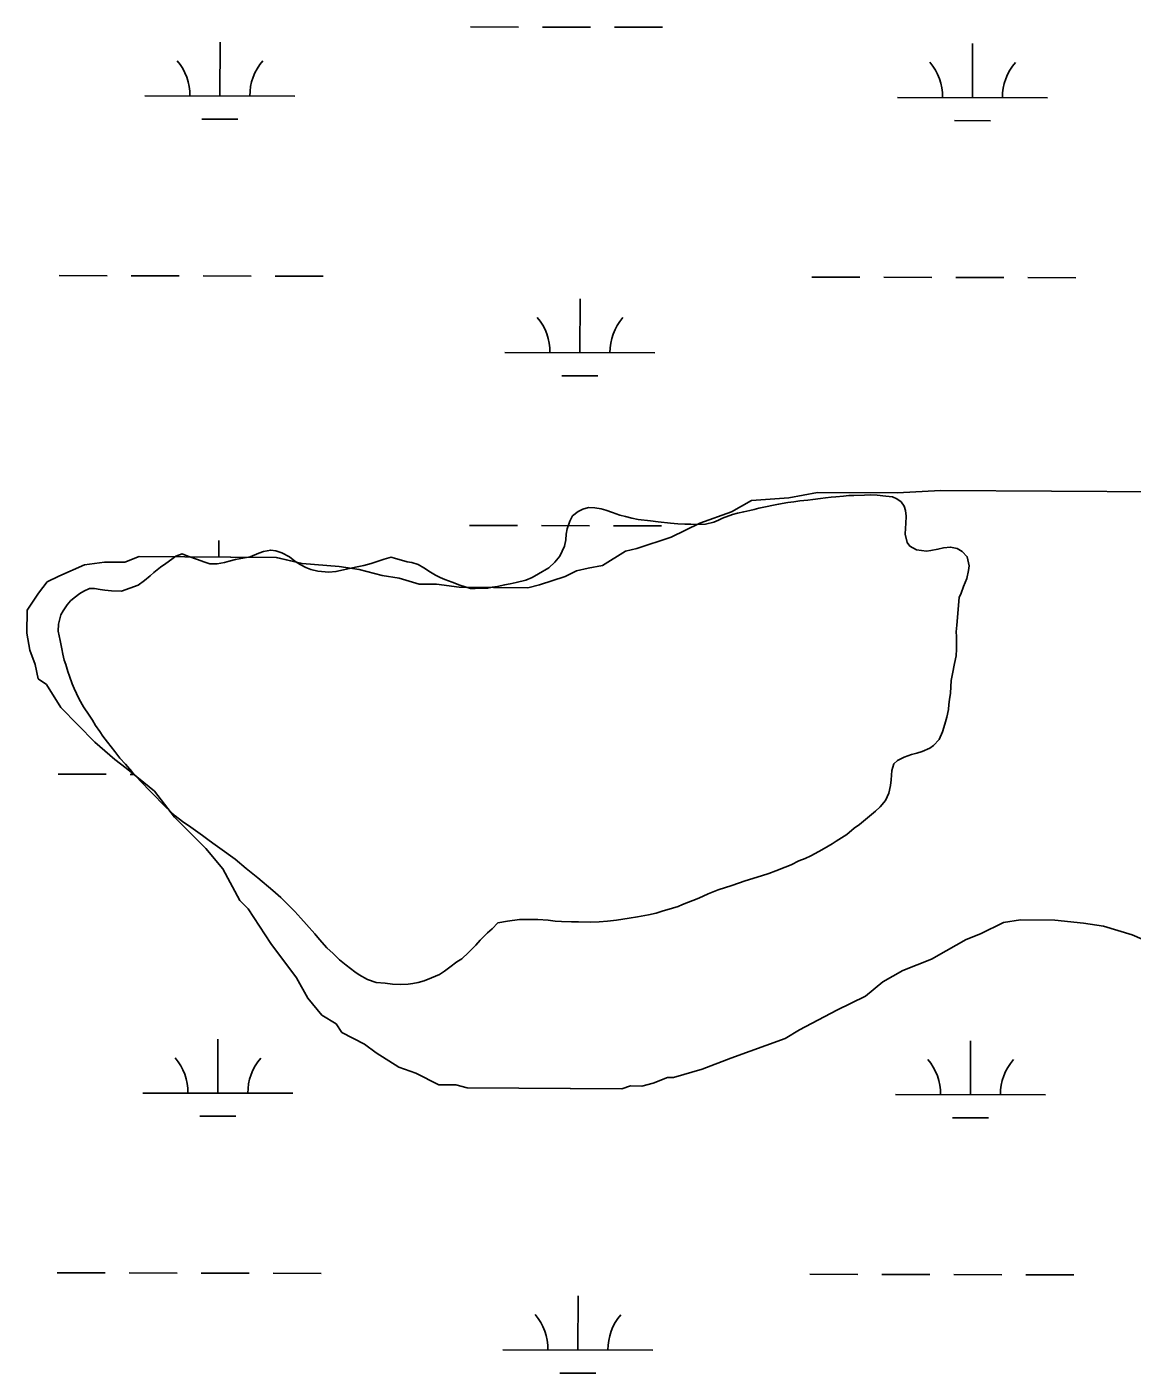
# Model space of a CAD drawing. Extents: x 3187622 to 3225504, y 800805 to 826213.
# Drawn here: x 3218014 to 3218751, y 822152 to 823050 of the extents above; entities that cross this region are included whole.
import ezdxf

# ---------------------------------------------------------------- set-up
doc = ezdxf.new("R2010")
doc.units = 0
for name, color, linetype in [('V-SITE-VEGE', 7, 'Continuous'), ('V-TOPO-SHOR', 7, 'Continuous'), ('V-WETL-SWMP', 7, 'Continuous')]:
    doc.layers.add(name, color=color, linetype=linetype)

msp = doc.modelspace()

# ---------------------------------------------------------------- linework, layer by layer
at = {"layer": 'V-SITE-VEGE'}
for p, q in [((3218522.03, 822735.84), (3218541.14, 822739.53)), ((3218541.14, 822739.53), (3218594.55, 822739.18)), ((3218594.55, 822739.18), (3218623.18, 822740.89)), ((3218623.18, 822740.89), (3218777.71, 822739.87)), ((3218483.81, 822726.56), (3218497.22, 822734.1)), ((3218497.22, 822734.1), (3218522.03, 822735.84)), ((3218462.77, 822719.07), (3218483.81, 822726.56)), ((3218443.64, 822709.66), (3218462.77, 822719.07)), ((3218420.69, 822702.18), (3218443.64, 822709.66)), ((3218079.13, 822693), (3218088.7, 822696.75)), ((3218088.7, 822696.75), (3218180.27, 822696.14)), ((3218180.27, 822696.14), (3218197.41, 822692.21)), ((3218397.72, 822690.88), (3218413.05, 822700.32)), ((3218413.05, 822700.32), (3218420.69, 822702.18)), ((3218035.19, 822683.75), (3218052.41, 822691.27)), ((3218052.41, 822691.27), (3218065.78, 822693.09)), ((3218065.78, 822693.09), (3218079.13, 822693)), ((3218197.41, 822692.21), (3218222.2, 822690.14)), ((3218222.2, 822690.14), (3218235.54, 822688.14)), ((3218235.54, 822688.14), (3218250.78, 822684.23)), ((3218372.87, 822683.41), (3218380.53, 822687.18)), ((3218380.53, 822687.18), (3218388.17, 822689.04)), ((3218388.17, 822689.04), (3218397.72, 822690.88)), ((3218021.76, 822672.39), (3218027.53, 822679.98)), ((3218027.53, 822679.98), (3218035.19, 822683.75)), ((3218250.78, 822684.23), (3218262.21, 822682.24)), ((3218262.21, 822682.24), (3218275.54, 822678.34)), ((3218275.54, 822678.34), (3218286.99, 822678.26)), ((3218286.99, 822678.26), (3218302.24, 822676.25)), ((3218302.24, 822676.25), (3218348.02, 822675.95)), ((3218348.02, 822675.95), (3218355.67, 822677.8)), ((3218355.67, 822677.8), (3218372.87, 822683.41)), ((3218014.05, 822661), (3218021.76, 822672.39)), ((3218013.95, 822645.74), (3218014.05, 822661)), ((3218015.78, 822634.28), (3218013.95, 822645.74)), ((3218019.54, 822624.71), (3218015.78, 822634.28)), ((3218021.38, 822615.16), (3218019.54, 822624.71)), ((3218027.08, 822611.31), (3218021.38, 822615.16)), ((3218036.51, 822595.98), (3218027.08, 822611.31)), ((3218059.25, 822572.94), (3218036.51, 822595.98)), ((3218072.53, 822561.4), (3218059.25, 822572.94)), ((3218080.13, 822555.63), (3218072.53, 822561.4)), ((3218099.1, 822540.24), (3218080.13, 822555.63)), ((3218112.34, 822522.98), (3218099.1, 822540.24)), ((3218133.19, 822501.86), (3218112.34, 822522.98)), ((3218144.55, 822488.43), (3218133.19, 822501.86)), ((3218155.85, 822467.36), (3218144.55, 822488.43)), ((3218161.54, 822461.6), (3218155.85, 822467.36)), ((3218176.65, 822438.61), (3218161.54, 822461.6)), ((3218665.14, 822452.53), (3218649.83, 822445)), ((3218676.6, 822454.37), (3218665.14, 822452.53)), ((3218699.49, 822454.21), (3218676.6, 822454.37)), ((3218718.56, 822452.18), (3218699.49, 822454.21)), ((3218731.9, 822450.18), (3218718.56, 822452.18)), ((3218649.83, 822445), (3218640.27, 822441.25)), ((3218750.94, 822444.33), (3218731.9, 822450.18)), ((3218193.67, 822415.6), (3218176.65, 822438.61)), ((3218626.86, 822433.71), (3218617.29, 822428.05)), ((3218640.27, 822441.25), (3218626.86, 822433.71)), ((3218617.29, 822428.05), (3218598.16, 822420.55)), ((3218201.21, 822402.2), (3218193.67, 822415.6)), ((3218598.16, 822420.55), (3218584.75, 822413)), ((3218584.75, 822413), (3218573.24, 822403.54)), ((3218210.67, 822390.69), (3218201.21, 822402.2)), ((3218573.24, 822403.54), (3218554.1, 822394.13)), ((3218220.17, 822384.9), (3218210.67, 822390.69)), ((3218554.1, 822394.13), (3218529.21, 822380.94)), ((3218223.95, 822379.15), (3218220.17, 822384.9)), ((3218529.21, 822380.94), (3218519.64, 822375.28)), ((3218239.16, 822371.42), (3218223.95, 822379.15)), ((3218246.75, 822365.65), (3218239.16, 822371.42)), ((3218519.64, 822375.28), (3218483.3, 822362.17)), ((3218261.95, 822356.01), (3218246.75, 822365.65)), ((3218483.3, 822362.17), (3218464.17, 822354.67)), ((3218273.37, 822352.11), (3218261.95, 822356.01)), ((3218464.17, 822354.67), (3218445.06, 822349.07)), ((3218288.58, 822344.38), (3218273.37, 822352.11)), ((3218300.03, 822344.31), (3218288.58, 822344.38)), ((3218307.65, 822342.35), (3218300.03, 822344.31)), ((3218416.4, 822343.53), (3218410.67, 822341.66)), ((3218424.03, 822343.48), (3218416.4, 822343.53)), ((3218431.68, 822345.34), (3218424.03, 822343.48)), ((3218441.24, 822349.09), (3218431.68, 822345.34)), ((3218445.06, 822349.07), (3218441.24, 822349.09)), ((3218410.67, 822341.66), (3218307.65, 822342.35))]:
    msp.add_line(p, q, dxfattribs=at)
at = {"layer": 'V-TOPO-SHOR'}
for points in [[(3218635.56, 822669.43), (3218636.98, 822672.42), (3218638.63, 822676.81), (3218640.68, 822682.19), (3218641.93, 822687.39), (3218642.36, 822690.59), (3218641.02, 822696.61), (3218637.65, 822700.24), (3218634.26, 822702.08), (3218629.86, 822703.12), (3218625.25, 822702.56), (3218621.44, 822701.59), (3218616.83, 822700.84), (3218613.82, 822700.46), (3218607.22, 822701.33), (3218602.84, 822703.77), (3218600.86, 822706.19), (3218599.71, 822711.61), (3218599.75, 822715.81), (3218599.98, 822718.81), (3218600.22, 822723.62), (3218599.85, 822727.42), (3218598.88, 822730.44), (3218596.91, 822733.26), (3218594.12, 822735.29), (3218591.13, 822736.51), (3218586.73, 822737.16), (3218580.93, 822737.81), (3218576.33, 822737.85), (3218572.52, 822737.69), (3218565.31, 822737.56), (3218562.1, 822737.39), (3218558.5, 822737.02), (3218553.49, 822736.66), (3218550.28, 822736.29), (3218546.47, 822735.93), (3218543.07, 822735.56), (3218538.06, 822734.8), (3218534.65, 822734.44), (3218529.44, 822733.89), (3218525.43, 822733.32), (3218521.42, 822732.76), (3218515.2, 822731.61), (3218510.79, 822730.85), (3218507.58, 822730.08), (3218501.96, 822728.94), (3218498.95, 822728.16), (3218495.94, 822727.39), (3218491.93, 822726.62), (3218487.71, 822725.66), (3218484.5, 822724.89), (3218477.87, 822722.35), (3218475.06, 822720.97), (3218472.04, 822719.6), (3218466.42, 822718.45), (3218461.21, 822718.1), (3218456.61, 822718.34), (3218452.61, 822718.38), (3218448, 822718.62), (3218443.2, 822719.07), (3218434.8, 822719.95), (3218429.8, 822720.59), (3218421.6, 822721.47), (3218417.41, 822722.31), (3218413.01, 822723.55), (3218409.41, 822724.39), (3218404.43, 822726.23), (3218400.03, 822727.68), (3218396.84, 822728.51), (3218392.64, 822729.35), (3218388.44, 822729.39), (3218384.62, 822728.42), (3218381.61, 822726.85), (3218377.77, 822723.88), (3218375.94, 822720.29), (3218374.29, 822715.3), (3218373.66, 822711.71), (3218373.22, 822707.91), (3218372.38, 822703.71), (3218369.32, 822697.13), (3218366.07, 822692.95), (3218362.04, 822689.19), (3218355.19, 822685.25), (3218350.96, 822682.88), (3218346.74, 822680.92), (3218340.12, 822679.38), (3218336.31, 822678.61), (3218332.5, 822677.85), (3218327.68, 822676.89), (3218324.27, 822676.32), (3218321.27, 822675.75), (3218317.06, 822675.59), (3218312.85, 822675.43), (3218309.85, 822675.46), (3218306.26, 822676.49), (3218302.66, 822677.73), (3218297.47, 822679.58), (3218292.69, 822681.42), (3218289.5, 822682.85), (3218286.5, 822684.28), (3218283.12, 822686.32)], [(3218283.12, 822686.32), (3218278.54, 822689.16), (3218274.76, 822691.4), (3218270.57, 822692.84), (3218267.57, 822693.27), (3218263.77, 822694.31), (3218259.78, 822695.54), (3218256.78, 822696.37), (3218252.17, 822695.01), (3218243.53, 822692.09), (3218238.51, 822690.73), (3218233.1, 822689.58), (3218225.07, 822687.86), (3218220.05, 822686.7), (3218215.25, 822686.35), (3218207.84, 822687.02), (3218203.25, 822688.06), (3218199.86, 822689.49), (3218196.07, 822691.53), (3218192.69, 822693.76), (3218189.11, 822696.6), (3218183.93, 822699.25), (3218179.94, 822700.69), (3218176.54, 822701.12), (3218171.73, 822700.17), (3218168.51, 822698.99), (3218162.88, 822696.64), (3218153.05, 822694.73), (3218148.84, 822693.77), (3218145.63, 822692.8), (3218140.81, 822691.84), (3218135.81, 822691.89), (3218131.81, 822693.13), (3218127.62, 822694.77), (3218121.24, 822697.03), (3218117.45, 822698.47), (3218113.23, 822697.1), (3218110.61, 822695.13), (3218106.58, 822692.16), (3218102.95, 822689.79), (3218098.51, 822686.03), (3218096.09, 822683.85), (3218092.25, 822680.68), (3218088.22, 822677.72), (3218076.97, 822673.61), (3218070.37, 822673.88), (3218065.97, 822674.32), (3218062.77, 822674.75), (3218058.97, 822675.38), (3218055.57, 822675.42), (3218051.95, 822673.65), (3218049.33, 822672.07), (3218045.5, 822669.3), (3218043.08, 822667.12), (3218040.85, 822664.54), (3218038.01, 822660.56), (3218036.58, 822657.77), (3218034.92, 822651.58), (3218034.88, 822646.98), (3218036.02, 822640.76), (3218037.17, 822635.14), (3218037.94, 822631.53), (3218038.7, 822627.72), (3218039.88, 822624.71), (3218041.24, 822620.09), (3218042.41, 822616.87), (3218044.16, 822611.85), (3218045.54, 822608.64), (3218046.91, 822605.42), (3218048.67, 822601.6), (3218051.63, 822596.56), (3218055.38, 822590.92), (3218057.75, 822587.5), (3218059.72, 822584.08), (3218062.49, 822580.05), (3218064.46, 822577.02), (3218067.63, 822572.99), (3218072.58, 822566.74), (3218075.94, 822562.3), (3218079.7, 822558.26), (3218083.87, 822553.42), (3218089.41, 822547.16), (3218096.95, 822539.28), (3218106.07, 822529.99), (3218112.82, 822523.72), (3218117.59, 822520.07), (3218123.17, 822516.21), (3218130.92, 822510.53), (3218135.5, 822507.29), (3218139.47, 822504.45), (3218142.66, 822502.21), (3218152.8, 822494.91), (3218160.15, 822488.64), (3218167.9, 822482.36), (3218178.03, 822473.85), (3218183.19, 822469.2), (3218185.58, 822466.98), (3218192.52, 822459.91), (3218196.68, 822455.46), (3218200.45, 822451.22), (3218206, 822444.96)], [(3218632.54, 822625.41), (3218633.59, 822630.6), (3218633.83, 822635.01), (3218633.88, 822640.01), (3218633.91, 822643.41), (3218633.74, 822646.62), (3218633.98, 822651.02), (3218635.56, 822669.43)], [(3218206, 822444.96), (3218209.16, 822441.33), (3218213.92, 822435.68), (3218218.09, 822431.84), (3218222.45, 822427.79), (3218226.82, 822424.15), (3218232.59, 822419.69), (3218235.57, 822417.66), (3218241.15, 822414.6), (3218246.94, 822412.55), (3218252.74, 822412.09), (3218257.74, 822411.45), (3218263.15, 822411.2), (3218268.16, 822411.55), (3218271.36, 822411.92), (3218274.77, 822412.49), (3218278.78, 822413.65), (3218283.81, 822415.61), (3218289.04, 822417.96), (3218292.46, 822420.13), (3218295.89, 822422.7), (3218300.73, 822426.27), (3218303.95, 822428.44), (3218308.39, 822432.6), (3218313.24, 822437.36), (3218316.28, 822440.74), (3218318.71, 822443.32), (3218321.13, 822445.7), (3218324.16, 822448.47), (3218328, 822452.44), (3218334.42, 822453.38), (3218342.44, 822454.51), (3218348.84, 822454.65), (3218354.65, 822454.59), (3218361.65, 822454.13), (3218366.25, 822453.49), (3218370.46, 822453.25), (3218377.06, 822452.98), (3218381.87, 822452.94), (3218389.67, 822452.87), (3218395.48, 822453.01), (3218401.09, 822453.56), (3218407.1, 822454.11), (3218415.53, 822455.43), (3218421.14, 822456.38), (3218428.56, 822457.71), (3218433.58, 822458.87), (3218437.59, 822460.23), (3218444.42, 822462.17), (3218448.23, 822463.34), (3218451.05, 822464.51), (3218462.1, 822468.81), (3218468.14, 822471.76), (3218474.97, 822474.3), (3218484, 822477.22), (3218492.84, 822480.34), (3218503.89, 822483.84), (3218508.71, 822485.2), (3218513.33, 822486.96), (3218519.56, 822489.5), (3218523.58, 822491.07), (3218528.81, 822493.82), (3218532.83, 822495.39), (3218536.65, 822497.15), (3218542.08, 822499.91), (3218545.5, 822501.88), (3218550.94, 822505.03), (3218553.56, 822506.81), (3218557.18, 822509.18), (3218560.81, 822511.34), (3218565.65, 822515.5), (3218569.08, 822517.88), (3218571.9, 822520.25), (3218575.74, 822523.62), (3218579.77, 822526.98), (3218583, 822529.76), (3218586.45, 822533.93), (3218588.69, 822538.92), (3218589.94, 822544.11), (3218590.18, 822547.71), (3218590.64, 822554.11), (3218592.08, 822558.51), (3218594.5, 822560.69), (3218598.93, 822562.85), (3218603.75, 822564.6), (3218607.36, 822565.57), (3218610.98, 822566.74), (3218616, 822568.9), (3218618.62, 822570.68), (3218622.26, 822574.64), (3218624.51, 822579.83), (3218626.16, 822585.02), (3218627.41, 822589.61), (3218628.46, 822594.81), (3218628.69, 822598.01), (3218629.12, 822601.41), (3218629.76, 822605.61), (3218630, 822609.81), (3218630.23, 822614.02), (3218631.28, 822618.61), (3218632.54, 822625.41)]]:
    msp.add_lwpolyline(points, dxfattribs=at)
at = {"layer": 'V-WETL-SWMP'}
for p, q in [((3218309.79, 823050.15), (3218341.79, 823050.08)), ((3218357.79, 823050.05), (3218389.79, 823049.99)), ((3218405.79, 823049.95), (3218437.79, 823049.89)), ((3218142.63, 823004.06), (3218142.7, 823040.06)), ((3218644.54, 823003.04), (3218644.61, 823039.04)), ((3218092.63, 823004.16), (3218192.63, 823003.96)), ((3218594.54, 823003.14), (3218694.54, 823002.93)), ((3218130.6, 822988.65), (3218154.6, 822988.6)), ((3218632.51, 822987.63), (3218656.51, 822987.58)), ((3218035.54, 822884.21), (3218067.54, 822884.14)), ((3218083.54, 822884.11), (3218115.54, 822884.04)), ((3218131.54, 822884.01), (3218163.54, 822883.95)), ((3218179.54, 822883.91), (3218211.54, 822883.85)), ((3218537.45, 822883.18), (3218569.45, 822883.12)), ((3218585.45, 822883.09), (3218617.45, 822883.02)), ((3218633.45, 822882.99), (3218665.45, 822882.92)), ((3218681.45, 822882.89), (3218713.45, 822882.83)), ((3218382.75, 822832.76), (3218382.83, 822868.76)), ((3218332.75, 822832.86), (3218432.75, 822832.65)), ((3218370.72, 822817.35), (3218394.72, 822817.3)), ((3218522.03, 822735.84), (3218541.13, 822739.53)), ((3218541.13, 822739.53), (3218594.55, 822739.17)), ((3218594.55, 822739.17), (3218623.18, 822740.89)), ((3218623.18, 822740.89), (3218777.7, 822739.86)), ((3218483.81, 822726.56), (3218497.22, 822734.1)), ((3218497.22, 822734.1), (3218522.03, 822735.84)), ((3218462.77, 822719.06), (3218483.81, 822726.56)), ((3218309.11, 822717.47), (3218341.11, 822717.41)), ((3218357.11, 822717.38), (3218389.11, 822717.31)), ((3218405.11, 822717.28), (3218437.11, 822717.21)), ((3218443.63, 822709.65), (3218462.77, 822719.06)), ((3218142, 822696.39), (3218142.03, 822707.38)), ((3218420.69, 822702.17), (3218443.63, 822709.65)), ((3218079.13, 822693), (3218088.69, 822696.75)), ((3218088.69, 822696.75), (3218180.26, 822696.14)), ((3218180.26, 822696.14), (3218197.41, 822692.21)), ((3218397.72, 822690.88), (3218413.05, 822700.32)), ((3218413.05, 822700.32), (3218420.69, 822702.17)), ((3218035.19, 822683.75), (3218052.41, 822691.27)), ((3218052.41, 822691.27), (3218065.78, 822693.09)), ((3218065.78, 822693.09), (3218079.13, 822693)), ((3218197.41, 822692.21), (3218222.2, 822690.14)), ((3218222.2, 822690.14), (3218235.54, 822688.14)), ((3218235.54, 822688.14), (3218250.77, 822684.23)), ((3218372.87, 822683.41), (3218380.53, 822687.18)), ((3218380.53, 822687.18), (3218388.17, 822689.03)), ((3218388.17, 822689.03), (3218397.72, 822690.88)), ((3218021.76, 822672.39), (3218027.53, 822679.99)), ((3218027.53, 822679.99), (3218035.19, 822683.75)), ((3218250.77, 822684.23), (3218262.21, 822682.24)), ((3218262.21, 822682.24), (3218275.54, 822678.34)), ((3218275.54, 822678.34), (3218286.98, 822678.26)), ((3218286.98, 822678.26), (3218302.23, 822676.25)), ((3218302.23, 822676.25), (3218348.02, 822675.95)), ((3218348.02, 822675.95), (3218355.66, 822677.8)), ((3218355.66, 822677.8), (3218372.87, 822683.41)), ((3218014.05, 822661), (3218021.76, 822672.39)), ((3218013.95, 822645.74), (3218014.05, 822661)), ((3218015.78, 822634.28), (3218013.95, 822645.74)), ((3218019.53, 822624.71), (3218015.78, 822634.28)), ((3218021.38, 822615.16), (3218019.53, 822624.71)), ((3218027.08, 822611.31), (3218021.38, 822615.16)), ((3218036.51, 822595.98), (3218027.08, 822611.31)), ((3218059.25, 822572.94), (3218036.51, 822595.98)), ((3218072.53, 822561.4), (3218059.25, 822572.94)), ((3218080.12, 822555.63), (3218072.53, 822561.4)), ((3218034.87, 822551.53), (3218066.87, 822551.47)), ((3218099.1, 822540.24), (3218080.12, 822555.63)), ((3218082.87, 822551.43), (3218085.3, 822551.43)), ((3218112.34, 822522.98), (3218099.1, 822540.24)), ((3218133.19, 822501.86), (3218112.34, 822522.98)), ((3218144.54, 822488.43), (3218133.19, 822501.86)), ((3218155.85, 822467.36), (3218144.54, 822488.43)), ((3218161.53, 822461.6), (3218155.85, 822467.36)), ((3218176.64, 822438.61), (3218161.53, 822461.6)), ((3218665.14, 822452.53), (3218649.83, 822445)), ((3218676.6, 822454.36), (3218665.14, 822452.53)), ((3218699.49, 822454.21), (3218676.6, 822454.36)), ((3218718.56, 822452.18), (3218699.49, 822454.21)), ((3218731.9, 822450.18), (3218718.56, 822452.18)), ((3218649.83, 822445), (3218640.26, 822441.25)), ((3218750.94, 822444.33), (3218731.9, 822450.18)), ((3218764.25, 822438.52), (3218750.94, 822444.33)), ((3218193.66, 822415.6), (3218176.64, 822438.61)), ((3218626.86, 822433.71), (3218617.28, 822428.05)), ((3218640.26, 822441.25), (3218626.86, 822433.71)), ((3218617.28, 822428.05), (3218598.15, 822420.54)), ((3218201.2, 822402.2), (3218193.66, 822415.6)), ((3218598.15, 822420.54), (3218584.75, 822413)), ((3218584.75, 822413), (3218573.24, 822403.54)), ((3218210.67, 822390.69), (3218201.2, 822402.2)), ((3218573.24, 822403.54), (3218554.1, 822394.13)), ((3218220.17, 822384.9), (3218210.67, 822390.69)), ((3218554.1, 822394.13), (3218529.21, 822380.94)), ((3218223.95, 822379.15), (3218220.17, 822384.9)), ((3218529.21, 822380.94), (3218519.63, 822375.28)), ((3218141.28, 822338.71), (3218141.35, 822374.71)), ((3218239.16, 822371.42), (3218223.95, 822379.15)), ((3218246.75, 822365.65), (3218239.16, 822371.42)), ((3218519.63, 822375.28), (3218483.3, 822362.16)), ((3218643.18, 822337.69), (3218643.26, 822373.69)), ((3218261.95, 822356.01), (3218246.75, 822365.65)), ((3218483.3, 822362.16), (3218464.17, 822354.66)), ((3218273.37, 822352.11), (3218261.95, 822356.01)), ((3218464.17, 822354.66), (3218445.05, 822349.06)), ((3218288.58, 822344.38), (3218273.37, 822352.11)), ((3218300.03, 822344.31), (3218288.58, 822344.38)), ((3218307.64, 822342.35), (3218300.03, 822344.31)), ((3218416.4, 822343.53), (3218410.66, 822341.66)), ((3218424.03, 822343.48), (3218416.4, 822343.53)), ((3218431.67, 822345.34), (3218424.03, 822343.48)), ((3218441.24, 822349.09), (3218431.67, 822345.34)), ((3218445.05, 822349.06), (3218441.24, 822349.09)), ((3218091.28, 822338.81), (3218191.28, 822338.61)), ((3218410.66, 822341.66), (3218307.64, 822342.35)), ((3218593.18, 822337.79), (3218693.18, 822337.59)), ((3218129.24, 822323.3), (3218153.24, 822323.26)), ((3218631.15, 822322.28), (3218655.15, 822322.23)), ((3218034.19, 822218.86), (3218066.19, 822218.79)), ((3218082.19, 822218.76), (3218114.19, 822218.69)), ((3218130.19, 822218.66), (3218162.19, 822218.6)), ((3218178.19, 822218.56), (3218210.19, 822218.5)), ((3218536.09, 822217.84), (3218568.09, 822217.77)), ((3218584.09, 822217.74), (3218616.09, 822217.67)), ((3218632.09, 822217.64), (3218664.09, 822217.57)), ((3218680.09, 822217.54), (3218712.09, 822217.48)), ((3218381.4, 822167.41), (3218381.47, 822203.41)), ((3218331.4, 822167.51), (3218431.4, 822167.31)), ((3218369.37, 822152), (3218393.37, 822151.95))]:
    msp.add_line(p, q, dxfattribs=at)
for centre, start, end in [((3218087.39, 823004.65), 359.11148, 40.65514), ((3218197.87, 823004.42), 139.11148, 180.65514), ((3218589.3, 823003.62), 359.11148, 40.65514), ((3218699.78, 823003.4), 139.11148, 180.65514), ((3218327.51, 822833.34), 359.11148, 40.65514), ((3218438, 822833.12), 139.11148, 180.65514), ((3218086.03, 822339.3), 359.11148, 40.65514), ((3218196.52, 822339.07), 139.11148, 180.65514), ((3218587.94, 822338.28), 359.11148, 40.65514), ((3218698.43, 822338.05), 139.11148, 180.65514), ((3218326.16, 822168), 359.11148, 40.65514), ((3218436.64, 822167.77), 139.11148, 180.65514)]:
    msp.add_arc(centre, 35.25, start, end, dxfattribs=at)

doc.saveas('drawing.dxf')
